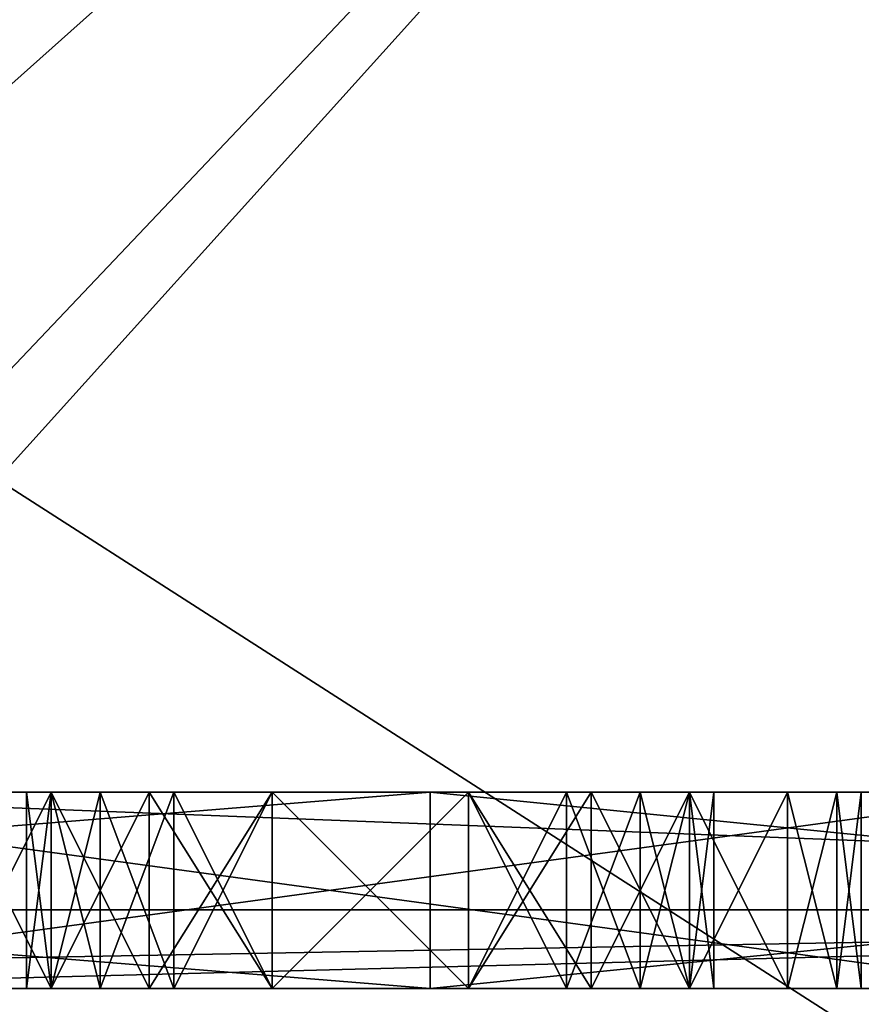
# Model space of a CAD drawing. Header units: millimetres. Extents: x -52 to 107, y -6 to 112.
# Tile 350 of 354: x 57.05 to 59.19, y 105.21 to 107.72. Entities that reach past the tile are written whole.
import ezdxf

# ---------------------------------------------------------------- set-up
doc = ezdxf.new("R2010")
doc.units = ezdxf.units.MM
doc.header["$LTSCALE"] = 65.185185
for name, color, linetype in [('2333', 7, 'CONTINUOUS'), ('2335', 7, 'CONTINUOUS'), ('2359', 7, 'CONTINUOUS'), ('2459', 7, 'CONTINUOUS'), ('2461', 7, 'CONTINUOUS'), ('2462', 7, 'CONTINUOUS'), ('2463', 7, 'CONTINUOUS'), ('2521', 7, 'CONTINUOUS'), ('2522', 7, 'CONTINUOUS'), ('2523', 7, 'CONTINUOUS'), ('2524', 7, 'CONTINUOUS'), ('2525', 7, 'CONTINUOUS'), ('2526', 7, 'CONTINUOUS'), ('2527', 7, 'CONTINUOUS'), ('2528', 7, 'CONTINUOUS'), ('2529', 7, 'CONTINUOUS'), ('2530', 7, 'CONTINUOUS'), ('2531', 7, 'CONTINUOUS'), ('2532', 7, 'CONTINUOUS'), ('2533', 7, 'CONTINUOUS'), ('2534', 7, 'CONTINUOUS'), ('2535', 7, 'CONTINUOUS'), ('2541', 7, 'CONTINUOUS'), ('2542', 7, 'CONTINUOUS'), ('2543', 7, 'CONTINUOUS'), ('2544', 7, 'CONTINUOUS'), ('2545', 7, 'CONTINUOUS'), ('2546', 7, 'CONTINUOUS'), ('2547', 7, 'CONTINUOUS'), ('2548', 7, 'CONTINUOUS'), ('2549', 7, 'CONTINUOUS'), ('2550', 7, 'CONTINUOUS'), ('2551', 7, 'CONTINUOUS'), ('2552', 7, 'CONTINUOUS'), ('2553', 7, 'CONTINUOUS'), ('2554', 7, 'CONTINUOUS'), ('2555', 7, 'CONTINUOUS'), ('2556', 7, 'CONTINUOUS'), ('2557', 7, 'CONTINUOUS'), ('2558', 7, 'CONTINUOUS'), ('2559', 7, 'CONTINUOUS'), ('2560', 7, 'CONTINUOUS'), ('2561', 7, 'CONTINUOUS'), ('2562', 7, 'CONTINUOUS'), ('2563', 7, 'CONTINUOUS'), ('2564', 7, 'CONTINUOUS'), ('3038', 7, 'CONTINUOUS'), ('3067', 7, 'CONTINUOUS'), ('3475', 7, 'CONTINUOUS'), ('3477', 7, 'CONTINUOUS'), ('3478', 7, 'CONTINUOUS'), ('3479', 7, 'CONTINUOUS'), ('3487', 7, 'CONTINUOUS'), ('3494', 7, 'CONTINUOUS'), ('3498', 7, 'CONTINUOUS')]:
    doc.layers.add(name, color=color, linetype=linetype)

msp = doc.modelspace()

# ---------------------------------------------------------------- linework, layer by layer
at = {"layer": '2333', "color": 7, "linetype": 'CONTINUOUS', "true_color": 0xa80407}
for points in [[(51.9998, 105.4511, 43.0002), (51.9997, 111.5511, 43.0002), (61.4997, 111.5511, 40.4547), (51.9998, 105.4511, 43.0002)], [(51.9998, 105.4511, 43.0002), (61.4997, 111.5511, 40.4547), (53.0011, 105.4511, 42.9738), (51.9998, 105.4511, 43.0002)], [(53.0011, 105.4511, 42.9738), (61.4997, 111.5511, 40.4547), (53.9998, 105.7511, 42.8946), (53.0011, 105.4511, 42.9738)], [(53.9998, 105.7511, 42.8946), (61.4997, 111.5511, 40.4547), (55.004, 105.7511, 42.7612), (53.9998, 105.7511, 42.8946)], [(55.004, 105.7511, 42.7612), (61.4997, 111.5511, 40.4547), (55.9998, 105.7511, 42.5744), (55.004, 105.7511, 42.7612)], [(63.724, 105.4511, 38.9515), (55.9998, 105.4511, 42.5744), (61.4997, 111.5511, 40.4547), (63.724, 105.4511, 38.9515)], [(61.4997, 111.5511, 40.4547), (55.9998, 105.4511, 42.5744), (55.9998, 105.7511, 42.5744), (61.4997, 111.5511, 40.4547)]]:
    msp.add_3dface(points, dxfattribs=at)
at = {"layer": '2335', "color": 7, "linetype": 'CONTINUOUS', "true_color": 0xa80407}
for points in [[(51.9997, 111.5513, -42.9998), (55.9998, 105.7513, -42.574), (61.4997, 111.5513, -40.4543), (51.9997, 111.5513, -42.9998)], [(61.4997, 111.5513, -40.4543), (55.9998, 105.7513, -42.574), (63.724, 105.4513, -38.9511), (61.4997, 111.5513, -40.4543)], [(55.9998, 105.7513, -42.574), (55.9998, 105.4513, -42.574), (63.724, 105.4513, -38.9511), (55.9998, 105.7513, -42.574)]]:
    msp.add_3dface(points, dxfattribs=at)
at = {"layer": '2359', "color": 7, "linetype": 'CONTINUOUS', "true_color": 0xa80407}
for points in [[(63.724, 105.4513, -38.9511), (55.9998, 105.4513, -42.574), (55.9998, 105.2513, -42.3694), (63.724, 105.4513, -38.9511)], [(63.724, 105.4513, -38.9511), (55.9998, 105.2513, -42.3694), (63.6199, 105.2513, -38.7786), (63.724, 105.4513, -38.9511)]]:
    msp.add_3dface(points, dxfattribs=at)
at = {"layer": '2459', "color": 7, "linetype": 'CONTINUOUS', "true_color": 0x141a1c}
for points in [[(58.09, 105.7512, -9.5104), (53.9998, 105.7512, -10.9543), (51.9095, 105.7512, -9.5104), (58.09, 105.7512, -9.5104)], [(51.9095, 105.7511, 9.5107), (55.9998, 105.7512, 10.9546), (58.09, 105.7512, 9.5107), (51.9095, 105.7511, 9.5107)], [(55.9998, 105.7512, -10.9543), (53.9998, 105.7512, -10.9543), (58.09, 105.7512, -9.5104), (55.9998, 105.7512, -10.9543)], [(59.6677, 105.7512, -9.9602), (55.9998, 105.7512, -10.9543), (58.09, 105.7512, -9.5104), (59.6677, 105.7512, -9.9602)], [(55.9998, 105.7512, 10.9546), (59.6677, 105.7512, 9.9606), (58.09, 105.7512, 9.5107), (55.9998, 105.7512, 10.9546)], [(63.0899, 105.7512, -5.8777), (59.6677, 105.7512, -9.9602), (58.09, 105.7512, -9.5104), (63.0899, 105.7512, -5.8777)], [(59.6677, 105.7512, 9.9606), (62.7779, 105.7512, 7.7783), (58.09, 105.7512, 9.5107), (59.6677, 105.7512, 9.9606)], [(58.09, 105.7512, 9.5107), (62.7779, 105.7512, 7.7783), (63.0899, 105.7512, 5.8781), (58.09, 105.7512, 9.5107)]]:
    msp.add_3dface(points, dxfattribs=at)
at = {"layer": '2461', "color": 7, "linetype": 'CONTINUOUS', "true_color": 0x141a1c}
for points in [[(55.9998, 105.7512, -10.9543), (59.6677, 105.7512, -9.9602), (55.9998, 105.2512, -10.9543), (55.9998, 105.7512, -10.9543)], [(55.9998, 105.2512, -10.9543), (59.6677, 105.7512, -9.9602), (59.6673, 105.2512, -9.9604), (55.9998, 105.2512, -10.9543)]]:
    msp.add_3dface(points, dxfattribs=at)
at = {"layer": '2462', "color": 7, "linetype": 'CONTINUOUS', "true_color": 0x141a1c}
for points in [[(58.09, 105.7512, -9.5104), (51.9095, 105.7512, -9.5104), (58.0898, 105.2512, -9.5104), (58.09, 105.7512, -9.5104)], [(58.0898, 105.2512, -9.5104), (51.9095, 105.7512, -9.5104), (51.9097, 105.2512, -9.5104), (58.0898, 105.2512, -9.5104)], [(63.09, 105.2512, -5.8776), (58.09, 105.7512, -9.5104), (58.0898, 105.2512, -9.5104), (63.09, 105.2512, -5.8776)], [(63.0899, 105.7512, -5.8777), (58.09, 105.7512, -9.5104), (63.09, 105.2512, -5.8776), (63.0899, 105.7512, -5.8777)]]:
    msp.add_3dface(points, dxfattribs=at)
at = {"layer": '2463', "color": 7, "linetype": 'CONTINUOUS', "true_color": 0x141a1c}
for points in [[(51.9095, 105.7511, 9.5107), (58.09, 105.7512, 9.5107), (51.9097, 105.2511, 9.5108), (51.9095, 105.7511, 9.5107)], [(51.9097, 105.2511, 9.5108), (58.09, 105.7512, 9.5107), (58.0898, 105.2512, 9.5108), (51.9097, 105.2511, 9.5108)], [(58.09, 105.7512, 9.5107), (63.0899, 105.7512, 5.8781), (58.0898, 105.2512, 9.5108), (58.09, 105.7512, 9.5107)], [(58.0898, 105.2512, 9.5108), (63.0899, 105.7512, 5.8781), (63.09, 105.2512, 5.878), (58.0898, 105.2512, 9.5108)]]:
    msp.add_3dface(points, dxfattribs=at)
at = {"layer": '2521', "color": 7, "linetype": 'CONTINUOUS', "true_color": 0x141a1c}
for points in [[(58.1873, 105.7512, 1.5002), (58.1873, 105.2512, 1.5002), (58.4998, 105.7512, 1.4364), (58.1873, 105.7512, 1.5002)], [(58.4998, 105.7512, 1.4364), (58.1873, 105.2512, 1.5002), (58.4998, 105.2512, 1.4364), (58.4998, 105.7512, 1.4364)]]:
    msp.add_3dface(points, dxfattribs=at)
at = {"layer": '2522', "color": 7, "linetype": 'CONTINUOUS', "true_color": 0x141a1c}
for points in [[(58.4998, 105.7512, 1.4364), (58.4998, 105.2512, 1.4364), (58.7498, 105.7512, 1.3087), (58.4998, 105.7512, 1.4364)], [(58.7498, 105.7512, 1.3087), (58.4998, 105.2512, 1.4364), (58.7498, 105.2512, 1.3087), (58.7498, 105.7512, 1.3087)]]:
    msp.add_3dface(points, dxfattribs=at)
at = {"layer": '2523', "color": 7, "linetype": 'CONTINUOUS', "true_color": 0x141a1c}
for points in [[(58.7498, 105.7512, 1.3087), (58.7498, 105.2512, 1.3087), (58.9998, 105.7512, 1.0534), (58.7498, 105.7512, 1.3087)], [(58.9998, 105.7512, 1.0534), (58.7498, 105.2512, 1.3087), (58.9998, 105.2512, 1.0534), (58.9998, 105.7512, 1.0534)]]:
    msp.add_3dface(points, dxfattribs=at)
at = {"layer": '2524', "color": 7, "linetype": 'CONTINUOUS', "true_color": 0x141a1c}
for points in [[(58.9998, 105.7512, 1.0534), (58.9998, 105.2512, 1.0534), (59.1248, 105.7512, 0.7981), (58.9998, 105.7512, 1.0534)], [(59.1248, 105.7512, 0.7981), (58.9998, 105.2512, 1.0534), (59.1248, 105.2512, 0.7981), (59.1248, 105.7512, 0.7981)]]:
    msp.add_3dface(points, dxfattribs=at)
at = {"layer": '2525', "color": 7, "linetype": 'CONTINUOUS', "true_color": 0x141a1c}
for points in [[(59.1248, 105.7512, 0.7981), (59.1248, 105.2512, 0.7981), (59.1873, 105.7512, 0.4789), (59.1248, 105.7512, 0.7981)], [(59.1873, 105.7512, 0.4789), (59.1248, 105.2512, 0.7981), (59.1873, 105.2512, 0.4789), (59.1873, 105.7512, 0.4789)]]:
    msp.add_3dface(points, dxfattribs=at)
at = {"layer": '2526', "color": 7, "linetype": 'CONTINUOUS', "true_color": 0x141a1c}
for points in [[(59.1873, 105.7512, 0.4789), (59.1873, 105.2512, 0.4789), (59.1873, 105.2512, -0.4785), (59.1873, 105.7512, 0.4789)], [(59.1873, 105.7512, -0.4785), (59.1873, 105.7512, 0.4789), (59.1873, 105.2512, -0.4785), (59.1873, 105.7512, -0.4785)]]:
    msp.add_3dface(points, dxfattribs=at)
at = {"layer": '2527', "color": 7, "linetype": 'CONTINUOUS', "true_color": 0x141a1c}
for points in [[(59.1873, 105.7512, -0.4785), (59.1873, 105.2512, -0.4785), (59.1248, 105.7512, -0.7977), (59.1873, 105.7512, -0.4785)], [(59.1248, 105.7512, -0.7977), (59.1873, 105.2512, -0.4785), (59.1248, 105.2512, -0.7977), (59.1248, 105.7512, -0.7977)]]:
    msp.add_3dface(points, dxfattribs=at)
at = {"layer": '2528', "color": 7, "linetype": 'CONTINUOUS', "true_color": 0x141a1c}
for points in [[(59.1248, 105.7512, -0.7977), (59.1248, 105.2512, -0.7977), (58.9998, 105.7512, -1.053), (59.1248, 105.7512, -0.7977)], [(58.9998, 105.7512, -1.053), (59.1248, 105.2512, -0.7977), (58.9998, 105.2512, -1.053), (58.9998, 105.7512, -1.053)]]:
    msp.add_3dface(points, dxfattribs=at)
at = {"layer": '2529', "color": 7, "linetype": 'CONTINUOUS', "true_color": 0x141a1c}
for points in [[(58.9998, 105.7512, -1.053), (58.9998, 105.2512, -1.053), (58.7498, 105.7512, -1.3083), (58.9998, 105.7512, -1.053)], [(58.7498, 105.7512, -1.3083), (58.9998, 105.2512, -1.053), (58.7498, 105.2512, -1.3083), (58.7498, 105.7512, -1.3083)]]:
    msp.add_3dface(points, dxfattribs=at)
at = {"layer": '2530', "color": 7, "linetype": 'CONTINUOUS', "true_color": 0x141a1c}
for points in [[(58.7498, 105.7512, -1.3083), (58.7498, 105.2512, -1.3083), (58.4998, 105.7512, -1.436), (58.7498, 105.7512, -1.3083)], [(58.4998, 105.7512, -1.436), (58.7498, 105.2512, -1.3083), (58.4998, 105.2512, -1.436), (58.4998, 105.7512, -1.436)]]:
    msp.add_3dface(points, dxfattribs=at)
at = {"layer": '2531', "color": 7, "linetype": 'CONTINUOUS', "true_color": 0x141a1c}
for points in [[(58.4998, 105.7512, -1.436), (58.4998, 105.2512, -1.436), (58.1873, 105.7512, -1.4998), (58.4998, 105.7512, -1.436)], [(58.1873, 105.7512, -1.4998), (58.4998, 105.2512, -1.436), (58.1873, 105.2512, -1.4998), (58.1873, 105.7512, -1.4998)]]:
    msp.add_3dface(points, dxfattribs=at)
at = {"layer": '2532', "color": 7, "linetype": 'CONTINUOUS', "true_color": 0x141a1c}
for points in [[(58.1873, 105.7512, -1.4998), (58.1873, 105.2512, -1.4998), (57.6873, 105.7512, -1.4998), (58.1873, 105.7512, -1.4998)], [(57.6873, 105.7512, -1.4998), (58.1873, 105.2512, -1.4998), (57.6873, 105.2512, -1.4998), (57.6873, 105.7512, -1.4998)]]:
    msp.add_3dface(points, dxfattribs=at)
at = {"layer": '2533', "color": 7, "linetype": 'CONTINUOUS', "true_color": 0x141a1c}
for points in [[(57.6873, 105.7512, -1.4998), (57.6873, 105.2512, -1.4998), (57.3748, 105.7512, -1.436), (57.6873, 105.7512, -1.4998)], [(57.3748, 105.7512, -1.436), (57.6873, 105.2512, -1.4998), (57.3748, 105.2512, -1.436), (57.3748, 105.7512, -1.436)]]:
    msp.add_3dface(points, dxfattribs=at)
at = {"layer": '2534', "color": 7, "linetype": 'CONTINUOUS', "true_color": 0x141a1c}
for points in [[(57.3748, 105.7512, -1.436), (57.3748, 105.2512, -1.436), (57.1248, 105.7512, -1.3083), (57.3748, 105.7512, -1.436)], [(57.1248, 105.7512, -1.3083), (57.3748, 105.2512, -1.436), (57.1248, 105.2512, -1.3083), (57.1248, 105.7512, -1.3083)]]:
    msp.add_3dface(points, dxfattribs=at)
at = {"layer": '2535', "color": 7, "linetype": 'CONTINUOUS', "true_color": 0x141a1c}
for points in [[(57.1248, 105.7512, -1.3083), (57.1248, 105.2512, -1.3083), (56.8748, 105.7512, -1.053), (57.1248, 105.7512, -1.3083)], [(56.8748, 105.7512, -1.053), (57.1248, 105.2512, -1.3083), (56.8748, 105.2512, -1.053), (56.8748, 105.7512, -1.053)]]:
    msp.add_3dface(points, dxfattribs=at)
at = {"layer": '2541', "color": 7, "linetype": 'CONTINUOUS', "true_color": 0x141a1c}
for points in [[(56.8748, 105.7512, 1.0534), (56.8748, 105.2512, 1.0534), (57.1248, 105.7512, 1.3087), (56.8748, 105.7512, 1.0534)], [(57.1248, 105.7512, 1.3087), (56.8748, 105.2512, 1.0534), (57.1248, 105.2512, 1.3087), (57.1248, 105.7512, 1.3087)]]:
    msp.add_3dface(points, dxfattribs=at)
at = {"layer": '2542', "color": 7, "linetype": 'CONTINUOUS', "true_color": 0x141a1c}
for points in [[(57.1248, 105.7512, 1.3087), (57.1248, 105.2512, 1.3087), (57.3748, 105.7512, 1.4364), (57.1248, 105.7512, 1.3087)], [(57.3748, 105.7512, 1.4364), (57.1248, 105.2512, 1.3087), (57.3748, 105.2512, 1.4364), (57.3748, 105.7512, 1.4364)]]:
    msp.add_3dface(points, dxfattribs=at)
at = {"layer": '2543', "color": 7, "linetype": 'CONTINUOUS', "true_color": 0x141a1c}
for points in [[(57.3748, 105.7512, 1.4364), (57.3748, 105.2512, 1.4364), (57.6873, 105.7512, 1.5002), (57.3748, 105.7512, 1.4364)], [(57.6873, 105.7512, 1.5002), (57.3748, 105.2512, 1.4364), (57.6873, 105.2512, 1.5002), (57.6873, 105.7512, 1.5002)]]:
    msp.add_3dface(points, dxfattribs=at)
at = {"layer": '2544', "color": 7, "linetype": 'CONTINUOUS', "true_color": 0x141a1c}
for points in [[(58.1873, 105.2512, 1.5002), (58.1873, 105.7512, 1.5002), (57.6873, 105.2512, 1.5002), (58.1873, 105.2512, 1.5002)], [(58.1873, 105.7512, 1.5002), (57.6873, 105.7512, 1.5002), (57.6873, 105.2512, 1.5002), (58.1873, 105.7512, 1.5002)]]:
    msp.add_3dface(points, dxfattribs=at)
at = {"layer": '2545', "color": 7, "linetype": 'CONTINUOUS', "true_color": 0x141a1c}
for points in [[(58.1873, 105.7512, 1.1172), (58.1873, 105.2512, 1.1172), (57.6873, 105.7512, 1.1172), (58.1873, 105.7512, 1.1172)], [(57.6873, 105.7512, 1.1172), (58.1873, 105.2512, 1.1172), (57.6873, 105.2512, 1.1172), (57.6873, 105.7512, 1.1172)]]:
    msp.add_3dface(points, dxfattribs=at)
at = {"layer": '2546', "color": 7, "linetype": 'CONTINUOUS', "true_color": 0x141a1c}
for points in [[(57.6873, 105.7512, 1.1172), (57.6873, 105.2512, 1.1172), (57.4373, 105.7512, 1.0534), (57.6873, 105.7512, 1.1172)], [(57.4373, 105.7512, 1.0534), (57.6873, 105.2512, 1.1172), (57.4373, 105.2512, 1.0534), (57.4373, 105.7512, 1.0534)]]:
    msp.add_3dface(points, dxfattribs=at)
at = {"layer": '2547', "color": 7, "linetype": 'CONTINUOUS', "true_color": 0x141a1c}
for points in [[(57.4373, 105.7512, 1.0534), (57.4373, 105.2512, 1.0534), (57.2498, 105.7512, 0.9257), (57.4373, 105.7512, 1.0534)], [(57.2498, 105.7512, 0.9257), (57.4373, 105.2512, 1.0534), (57.2498, 105.2512, 0.9257), (57.2498, 105.7512, 0.9257)]]:
    msp.add_3dface(points, dxfattribs=at)
at = {"layer": '2548', "color": 7, "linetype": 'CONTINUOUS', "true_color": 0x141a1c}
for points in [[(57.2498, 105.7512, 0.9257), (57.2498, 105.2512, 0.9257), (57.1248, 105.7512, 0.7342), (57.2498, 105.7512, 0.9257)], [(57.1248, 105.7512, 0.7342), (57.2498, 105.2512, 0.9257), (57.1248, 105.2512, 0.7342), (57.1248, 105.7512, 0.7342)]]:
    msp.add_3dface(points, dxfattribs=at)
at = {"layer": '2549', "color": 7, "linetype": 'CONTINUOUS', "true_color": 0x141a1c}
for points in [[(57.1248, 105.7512, 0.7342), (57.1248, 105.2512, 0.7342), (57.0623, 105.7512, 0.4789), (57.1248, 105.7512, 0.7342)], [(57.0623, 105.7512, 0.4789), (57.1248, 105.2512, 0.7342), (57.0623, 105.2512, 0.4789), (57.0623, 105.7512, 0.4789)]]:
    msp.add_3dface(points, dxfattribs=at)
at = {"layer": '2550', "color": 7, "linetype": 'CONTINUOUS', "true_color": 0x141a1c}
for points in [[(57.0623, 105.7512, 0.4789), (57.0623, 105.2512, 0.4789), (57.0623, 105.2512, -0.4785), (57.0623, 105.7512, 0.4789)], [(57.0623, 105.7512, -0.4785), (57.0623, 105.7512, 0.4789), (57.0623, 105.2512, -0.4785), (57.0623, 105.7512, -0.4785)]]:
    msp.add_3dface(points, dxfattribs=at)
at = {"layer": '2551', "color": 7, "linetype": 'CONTINUOUS', "true_color": 0x141a1c}
for points in [[(57.0623, 105.7512, -0.4785), (57.0623, 105.2512, -0.4785), (57.1248, 105.7512, -0.7339), (57.0623, 105.7512, -0.4785)], [(57.1248, 105.7512, -0.7339), (57.0623, 105.2512, -0.4785), (57.1248, 105.2512, -0.7339), (57.1248, 105.7512, -0.7339)]]:
    msp.add_3dface(points, dxfattribs=at)
at = {"layer": '2552', "color": 7, "linetype": 'CONTINUOUS', "true_color": 0x141a1c}
for points in [[(57.1248, 105.7512, -0.7339), (57.1248, 105.2512, -0.7339), (57.2498, 105.7512, -0.9253), (57.1248, 105.7512, -0.7339)], [(57.2498, 105.7512, -0.9253), (57.1248, 105.2512, -0.7339), (57.2498, 105.2512, -0.9253), (57.2498, 105.7512, -0.9253)]]:
    msp.add_3dface(points, dxfattribs=at)
at = {"layer": '2553', "color": 7, "linetype": 'CONTINUOUS', "true_color": 0x141a1c}
for points in [[(57.2498, 105.7512, -0.9253), (57.2498, 105.2512, -0.9253), (57.4373, 105.7512, -1.053), (57.2498, 105.7512, -0.9253)], [(57.4373, 105.7512, -1.053), (57.2498, 105.2512, -0.9253), (57.4373, 105.2512, -1.053), (57.4373, 105.7512, -1.053)]]:
    msp.add_3dface(points, dxfattribs=at)
at = {"layer": '2554', "color": 7, "linetype": 'CONTINUOUS', "true_color": 0x141a1c}
for points in [[(57.4373, 105.7512, -1.053), (57.4373, 105.2512, -1.053), (57.6873, 105.7512, -1.1168), (57.4373, 105.7512, -1.053)], [(57.6873, 105.7512, -1.1168), (57.4373, 105.2512, -1.053), (57.6873, 105.2512, -1.1168), (57.6873, 105.7512, -1.1168)]]:
    msp.add_3dface(points, dxfattribs=at)
at = {"layer": '2555', "color": 7, "linetype": 'CONTINUOUS', "true_color": 0x141a1c}
for points in [[(57.6873, 105.7512, -1.1168), (57.6873, 105.2512, -1.1168), (58.1873, 105.7512, -1.1168), (57.6873, 105.7512, -1.1168)], [(58.1873, 105.7512, -1.1168), (57.6873, 105.2512, -1.1168), (58.1873, 105.2512, -1.1168), (58.1873, 105.7512, -1.1168)]]:
    msp.add_3dface(points, dxfattribs=at)
at = {"layer": '2556', "color": 7, "linetype": 'CONTINUOUS', "true_color": 0x141a1c}
for points in [[(58.1873, 105.7512, -1.1168), (58.1873, 105.2512, -1.1168), (58.4373, 105.7512, -1.053), (58.1873, 105.7512, -1.1168)], [(58.4373, 105.7512, -1.053), (58.1873, 105.2512, -1.1168), (58.4373, 105.2512, -1.053), (58.4373, 105.7512, -1.053)]]:
    msp.add_3dface(points, dxfattribs=at)
at = {"layer": '2557', "color": 7, "linetype": 'CONTINUOUS', "true_color": 0x141a1c}
for points in [[(58.4373, 105.7512, -1.053), (58.4373, 105.2512, -1.053), (58.6248, 105.7512, -0.9253), (58.4373, 105.7512, -1.053)], [(58.6248, 105.7512, -0.9253), (58.4373, 105.2512, -1.053), (58.6248, 105.2512, -0.9253), (58.6248, 105.7512, -0.9253)]]:
    msp.add_3dface(points, dxfattribs=at)
at = {"layer": '2558', "color": 7, "linetype": 'CONTINUOUS', "true_color": 0x141a1c}
for points in [[(58.6248, 105.7512, -0.9253), (58.6248, 105.2512, -0.9253), (58.7498, 105.7512, -0.7339), (58.6248, 105.7512, -0.9253)], [(58.7498, 105.7512, -0.7339), (58.6248, 105.2512, -0.9253), (58.7498, 105.2512, -0.7339), (58.7498, 105.7512, -0.7339)]]:
    msp.add_3dface(points, dxfattribs=at)
at = {"layer": '2559', "color": 7, "linetype": 'CONTINUOUS', "true_color": 0x141a1c}
for points in [[(58.7498, 105.7512, -0.7339), (58.7498, 105.2512, -0.7339), (58.8123, 105.7512, -0.4785), (58.7498, 105.7512, -0.7339)], [(58.8123, 105.7512, -0.4785), (58.7498, 105.2512, -0.7339), (58.8123, 105.2512, -0.4785), (58.8123, 105.7512, -0.4785)]]:
    msp.add_3dface(points, dxfattribs=at)
at = {"layer": '2560', "color": 7, "linetype": 'CONTINUOUS', "true_color": 0x141a1c}
for points in [[(58.8123, 105.7512, -0.4785), (58.8123, 105.2512, -0.4785), (58.8123, 105.2512, 0.4789), (58.8123, 105.7512, -0.4785)], [(58.8123, 105.7512, 0.4789), (58.8123, 105.7512, -0.4785), (58.8123, 105.2512, 0.4789), (58.8123, 105.7512, 0.4789)]]:
    msp.add_3dface(points, dxfattribs=at)
at = {"layer": '2561', "color": 7, "linetype": 'CONTINUOUS', "true_color": 0x141a1c}
for points in [[(58.8123, 105.7512, 0.4789), (58.8123, 105.2512, 0.4789), (58.7498, 105.7512, 0.7342), (58.8123, 105.7512, 0.4789)], [(58.7498, 105.7512, 0.7342), (58.8123, 105.2512, 0.4789), (58.7498, 105.2512, 0.7342), (58.7498, 105.7512, 0.7342)]]:
    msp.add_3dface(points, dxfattribs=at)
at = {"layer": '2562', "color": 7, "linetype": 'CONTINUOUS', "true_color": 0x141a1c}
for points in [[(58.7498, 105.7512, 0.7342), (58.7498, 105.2512, 0.7342), (58.6248, 105.7512, 0.9257), (58.7498, 105.7512, 0.7342)], [(58.6248, 105.7512, 0.9257), (58.7498, 105.2512, 0.7342), (58.6248, 105.2512, 0.9257), (58.6248, 105.7512, 0.9257)]]:
    msp.add_3dface(points, dxfattribs=at)
at = {"layer": '2563', "color": 7, "linetype": 'CONTINUOUS', "true_color": 0x141a1c}
for points in [[(58.6248, 105.7512, 0.9257), (58.6248, 105.2512, 0.9257), (58.4373, 105.7512, 1.0534), (58.6248, 105.7512, 0.9257)], [(58.4373, 105.7512, 1.0534), (58.6248, 105.2512, 0.9257), (58.4373, 105.2512, 1.0534), (58.4373, 105.7512, 1.0534)]]:
    msp.add_3dface(points, dxfattribs=at)
at = {"layer": '2564', "color": 7, "linetype": 'CONTINUOUS', "true_color": 0x141a1c}
for points in [[(58.1873, 105.2512, 1.1172), (58.1873, 105.7512, 1.1172), (58.4373, 105.2512, 1.0534), (58.1873, 105.2512, 1.1172)], [(58.1873, 105.7512, 1.1172), (58.4373, 105.7512, 1.0534), (58.4373, 105.2512, 1.0534), (58.1873, 105.7512, 1.1172)]]:
    msp.add_3dface(points, dxfattribs=at)
at = {"layer": '3038', "color": 7, "linetype": 'CONTINUOUS', "true_color": 0xe0f2ff}
for points in [[(59.7866, 109.7511, 43.8258), (51.9997, 109.7511, 45.3002), (59.7866, 104.7511, 43.8258), (59.7866, 109.7511, 43.8258)], [(51.9997, 109.7511, 45.3002), (51.9998, 104.7511, 45.3002), (59.7866, 104.7511, 43.8258), (51.9997, 109.7511, 45.3002)]]:
    msp.add_3dface(points, dxfattribs=at)
at = {"layer": '3067', "color": 7, "linetype": 'CONTINUOUS', "true_color": 0xe0f2ff}
for points in [[(51.9998, 104.7513, -45.2998), (51.9997, 109.7513, -45.2998), (59.7866, 109.7513, -43.8254), (51.9998, 104.7513, -45.2998)], [(59.7866, 104.7513, -43.8254), (51.9998, 104.7513, -45.2998), (59.7866, 109.7513, -43.8254), (59.7866, 104.7513, -43.8254)]]:
    msp.add_3dface(points, dxfattribs=at)
at = {"layer": '3475', "color": 7, "linetype": 'CONTINUOUS', "true_color": 0xa80407}
for points in [[(63.09, 105.2512, -5.8776), (58.0898, 105.2512, -9.5104), (46.9096, 105.2512, -5.8776), (63.09, 105.2512, -5.8776)], [(63.09, 105.2512, -5.8776), (46.9096, 105.2512, -5.8776), (48.9998, 105.2512, -1.4998), (63.09, 105.2512, -5.8776)], [(58.0898, 105.2512, -9.5104), (51.9097, 105.2512, -9.5104), (46.9096, 105.2512, -5.8776), (58.0898, 105.2512, -9.5104)], [(46.9096, 105.2511, 5.878), (51.9097, 105.2511, 9.5108), (63.09, 105.2512, 5.878), (46.9096, 105.2511, 5.878)], [(46.9096, 105.2511, 5.878), (63.09, 105.2512, 5.878), (61.9998, 105.2512, 1.5002), (46.9096, 105.2511, 5.878)], [(60.4998, 105.2512, 1.5002), (46.9096, 105.2511, 5.878), (61.9998, 105.2512, 1.5002), (60.4998, 105.2512, 1.5002)], [(46.9096, 105.2511, 5.878), (60.4998, 105.2512, 1.5002), (58.1873, 105.2512, 1.5002), (46.9096, 105.2511, 5.878)], [(46.9096, 105.2511, 5.878), (58.1873, 105.2512, 1.5002), (57.6873, 105.2512, 1.5002), (46.9096, 105.2511, 5.878)], [(46.9096, 105.2511, 5.878), (57.6873, 105.2512, 1.5002), (55.1873, 105.2512, 1.5002), (46.9096, 105.2511, 5.878)], [(49.3748, 105.2512, -1.4998), (63.09, 105.2512, -5.8776), (48.9998, 105.2512, -1.4998), (49.3748, 105.2512, -1.4998)], [(51.8123, 105.2512, -1.4998), (63.09, 105.2512, -5.8776), (49.3748, 105.2512, -1.4998), (51.8123, 105.2512, -1.4998)], [(52.3123, 105.2512, -1.4998), (63.09, 105.2512, -5.8776), (51.8123, 105.2512, -1.4998), (52.3123, 105.2512, -1.4998)], [(51.9097, 105.2511, 9.5108), (58.0898, 105.2512, 9.5108), (63.09, 105.2512, 5.878), (51.9097, 105.2511, 9.5108)], [(54.6873, 105.2512, -1.4998), (63.09, 105.2512, -5.8776), (52.3123, 105.2512, -1.4998), (54.6873, 105.2512, -1.4998)], [(55.1873, 105.2512, -1.4998), (63.09, 105.2512, -5.8776), (54.6873, 105.2512, -1.4998), (55.1873, 105.2512, -1.4998)], [(57.6873, 105.2512, -1.4998), (63.09, 105.2512, -5.8776), (55.1873, 105.2512, -1.4998), (57.6873, 105.2512, -1.4998)], [(55.4998, 105.2512, -1.436), (57.6873, 105.2512, -1.4998), (55.1873, 105.2512, -1.4998), (55.4998, 105.2512, -1.436)], [(57.6873, 105.2512, 1.5002), (57.3748, 105.2512, 1.4364), (55.1873, 105.2512, 1.5002), (57.6873, 105.2512, 1.5002)], [(55.1873, 105.2512, 1.5002), (57.3748, 105.2512, 1.4364), (55.4998, 105.2512, 1.4364), (55.1873, 105.2512, 1.5002)], [(57.3748, 105.2512, -1.436), (57.6873, 105.2512, -1.4998), (55.4998, 105.2512, -1.436), (57.3748, 105.2512, -1.436)], [(55.7498, 105.2512, -1.3083), (57.3748, 105.2512, -1.436), (55.4998, 105.2512, -1.436), (55.7498, 105.2512, -1.3083)], [(57.3748, 105.2512, 1.4364), (57.1248, 105.2512, 1.3087), (55.4998, 105.2512, 1.4364), (57.3748, 105.2512, 1.4364)], [(55.4998, 105.2512, 1.4364), (57.1248, 105.2512, 1.3087), (55.7498, 105.2512, 1.3087), (55.4998, 105.2512, 1.4364)], [(57.1248, 105.2512, -1.3083), (57.3748, 105.2512, -1.436), (55.7498, 105.2512, -1.3083), (57.1248, 105.2512, -1.3083)], [(55.9998, 105.2512, -1.053), (57.1248, 105.2512, -1.3083), (55.7498, 105.2512, -1.3083), (55.9998, 105.2512, -1.053)], [(57.1248, 105.2512, 1.3087), (56.8748, 105.2512, 1.0534), (55.7498, 105.2512, 1.3087), (57.1248, 105.2512, 1.3087)], [(56.8748, 105.2512, -1.053), (57.1248, 105.2512, -1.3083), (55.9998, 105.2512, -1.053), (56.8748, 105.2512, -1.053)], [(58.1873, 105.2512, -1.4998), (63.09, 105.2512, -5.8776), (57.6873, 105.2512, -1.4998), (58.1873, 105.2512, -1.4998)], [(60.4998, 105.2512, -1.4998), (63.09, 105.2512, -5.8776), (58.1873, 105.2512, -1.4998), (60.4998, 105.2512, -1.4998)], [(60.4998, 105.2512, 1.5002), (60.1873, 105.2512, 1.4364), (58.1873, 105.2512, 1.5002), (60.4998, 105.2512, 1.5002)], [(58.1873, 105.2512, 1.5002), (60.1873, 105.2512, 1.4364), (58.4998, 105.2512, 1.4364), (58.1873, 105.2512, 1.5002)], [(58.4998, 105.2512, -1.436), (60.4998, 105.2512, -1.4998), (58.1873, 105.2512, -1.4998), (58.4998, 105.2512, -1.436)], [(60.1873, 105.2512, 1.4364), (59.9373, 105.2512, 1.2449), (58.4998, 105.2512, 1.4364), (60.1873, 105.2512, 1.4364)], [(58.4998, 105.2512, 1.4364), (59.9373, 105.2512, 1.2449), (58.7498, 105.2512, 1.3087), (58.4998, 105.2512, 1.4364)], [(60.1873, 105.2512, -1.436), (60.4998, 105.2512, -1.4998), (58.4998, 105.2512, -1.436), (60.1873, 105.2512, -1.436)], [(58.7498, 105.2512, -1.3083), (60.1873, 105.2512, -1.436), (58.4998, 105.2512, -1.436), (58.7498, 105.2512, -1.3083)], [(58.7498, 105.2512, 1.3087), (59.9373, 105.2512, 1.2449), (58.9998, 105.2512, 1.0534), (58.7498, 105.2512, 1.3087)], [(59.9373, 105.2512, -1.2445), (60.1873, 105.2512, -1.436), (58.7498, 105.2512, -1.3083), (59.9373, 105.2512, -1.2445)], [(58.9998, 105.2512, -1.053), (59.9373, 105.2512, -1.2445), (58.7498, 105.2512, -1.3083), (58.9998, 105.2512, -1.053)], [(59.7498, 105.2512, 0.9895), (59.6873, 105.2512, 0.7981), (58.9998, 105.2512, 1.0534), (59.7498, 105.2512, 0.9895)], [(58.9998, 105.2512, 1.0534), (59.6873, 105.2512, 0.7981), (59.1248, 105.2512, 0.7981), (58.9998, 105.2512, 1.0534)], [(59.9373, 105.2512, 1.2449), (59.7498, 105.2512, 0.9895), (58.9998, 105.2512, 1.0534), (59.9373, 105.2512, 1.2449)], [(59.7498, 105.2512, -0.9892), (59.9373, 105.2512, -1.2445), (58.9998, 105.2512, -1.053), (59.7498, 105.2512, -0.9892)], [(59.1248, 105.2512, -0.7977), (59.7498, 105.2512, -0.9892), (58.9998, 105.2512, -1.053), (59.1248, 105.2512, -0.7977)], [(59.6873, 105.2512, 0.7981), (59.6873, 105.2512, 0.5427), (59.1248, 105.2512, 0.7981), (59.6873, 105.2512, 0.7981)], [(59.1248, 105.2512, 0.7981), (59.6873, 105.2512, 0.5427), (59.1873, 105.2512, 0.4789), (59.1248, 105.2512, 0.7981)], [(59.6873, 105.2512, -0.7977), (59.7498, 105.2512, -0.9892), (59.1248, 105.2512, -0.7977), (59.6873, 105.2512, -0.7977)], [(59.1873, 105.2512, -0.4785), (59.6873, 105.2512, -0.7977), (59.1248, 105.2512, -0.7977), (59.1873, 105.2512, -0.4785)]]:
    msp.add_3dface(points, dxfattribs=at)
at = {"layer": '3477', "color": 7, "linetype": 'CONTINUOUS', "true_color": 0xa80407}
for points in [[(55.9998, 105.2512, 10.9546), (55.9998, 105.2511, 42.3697), (70.7998, 105.2512, 24.0002), (55.9998, 105.2512, 10.9546)], [(70.7998, 105.2512, 24.0002), (55.9998, 105.2511, 42.3697), (68.9125, 105.2511, 32.2099), (70.7998, 105.2512, 24.0002)], [(55.9998, 105.2512, 10.9546), (70.7998, 105.2512, 24.0002), (59.6673, 105.2512, 9.9608), (55.9998, 105.2512, 10.9546)], [(68.9125, 105.2511, 32.2099), (55.9998, 105.2511, 42.3697), (63.6199, 105.2511, 38.779), (68.9125, 105.2511, 32.2099)]]:
    msp.add_3dface(points, dxfattribs=at)
at = {"layer": '3478', "color": 7, "linetype": 'CONTINUOUS', "true_color": 0xa80407}
for points in [[(70.7998, 105.2513, -23.9998), (68.9125, 105.2513, -32.2096), (55.9998, 105.2512, -10.9543), (70.7998, 105.2513, -23.9998)], [(70.7998, 105.2513, -23.9998), (55.9998, 105.2512, -10.9543), (59.6673, 105.2512, -9.9604), (70.7998, 105.2513, -23.9998)], [(63.6199, 105.2513, -38.7786), (55.9998, 105.2513, -42.3694), (55.9998, 105.2512, -10.9543), (63.6199, 105.2513, -38.7786)], [(68.9125, 105.2513, -32.2096), (63.6199, 105.2513, -38.7786), (55.9998, 105.2512, -10.9543), (68.9125, 105.2513, -32.2096)]]:
    msp.add_3dface(points, dxfattribs=at)
at = {"layer": '3479', "color": 7, "linetype": 'CONTINUOUS', "true_color": 0xa80407}
for points in [[(57.0623, 105.2512, 0.4789), (57.1248, 105.2512, 0.7342), (58.8123, 105.2512, 0.4789), (57.0623, 105.2512, 0.4789)], [(57.0623, 105.2512, -0.4785), (57.0623, 105.2512, 0.4789), (58.8123, 105.2512, -0.4785), (57.0623, 105.2512, -0.4785)], [(58.8123, 105.2512, -0.4785), (57.0623, 105.2512, 0.4789), (58.8123, 105.2512, 0.4789), (58.8123, 105.2512, -0.4785)], [(57.1248, 105.2512, -0.7339), (57.0623, 105.2512, -0.4785), (58.7498, 105.2512, -0.7339), (57.1248, 105.2512, -0.7339)], [(58.7498, 105.2512, -0.7339), (57.0623, 105.2512, -0.4785), (58.8123, 105.2512, -0.4785), (58.7498, 105.2512, -0.7339)], [(57.1248, 105.2512, 0.7342), (57.2498, 105.2512, 0.9257), (58.7498, 105.2512, 0.7342), (57.1248, 105.2512, 0.7342)], [(58.8123, 105.2512, 0.4789), (57.1248, 105.2512, 0.7342), (58.7498, 105.2512, 0.7342), (58.8123, 105.2512, 0.4789)], [(57.2498, 105.2512, -0.9253), (57.1248, 105.2512, -0.7339), (58.6248, 105.2512, -0.9253), (57.2498, 105.2512, -0.9253)], [(58.6248, 105.2512, -0.9253), (57.1248, 105.2512, -0.7339), (58.7498, 105.2512, -0.7339), (58.6248, 105.2512, -0.9253)], [(57.2498, 105.2512, 0.9257), (57.4373, 105.2512, 1.0534), (58.6248, 105.2512, 0.9257), (57.2498, 105.2512, 0.9257)], [(58.7498, 105.2512, 0.7342), (57.2498, 105.2512, 0.9257), (58.6248, 105.2512, 0.9257), (58.7498, 105.2512, 0.7342)], [(57.4373, 105.2512, -1.053), (57.2498, 105.2512, -0.9253), (58.4373, 105.2512, -1.053), (57.4373, 105.2512, -1.053)], [(58.4373, 105.2512, -1.053), (57.2498, 105.2512, -0.9253), (58.6248, 105.2512, -0.9253), (58.4373, 105.2512, -1.053)], [(57.4373, 105.2512, 1.0534), (57.6873, 105.2512, 1.1172), (58.4373, 105.2512, 1.0534), (57.4373, 105.2512, 1.0534)], [(58.6248, 105.2512, 0.9257), (57.4373, 105.2512, 1.0534), (58.4373, 105.2512, 1.0534), (58.6248, 105.2512, 0.9257)], [(57.6873, 105.2512, -1.1168), (57.4373, 105.2512, -1.053), (58.1873, 105.2512, -1.1168), (57.6873, 105.2512, -1.1168)], [(58.1873, 105.2512, -1.1168), (57.4373, 105.2512, -1.053), (58.4373, 105.2512, -1.053), (58.1873, 105.2512, -1.1168)], [(57.6873, 105.2512, 1.1172), (58.1873, 105.2512, 1.1172), (58.4373, 105.2512, 1.0534), (57.6873, 105.2512, 1.1172)]]:
    msp.add_3dface(points, dxfattribs=at)
at = {"layer": '3487', "color": 7, "linetype": 'CONTINUOUS', "true_color": 0xa80407}
for points in [[(55.9998, 105.4511, 42.5744), (63.724, 105.4511, 38.9515), (55.9998, 105.3106, 42.5154), (55.9998, 105.4511, 42.5744)], [(63.724, 105.4511, 38.9515), (55.9998, 105.2511, 42.3697), (55.9998, 105.3106, 42.5154), (63.724, 105.4511, 38.9515)], [(55.9998, 105.2511, 42.3697), (63.724, 105.4511, 38.9515), (63.6199, 105.2511, 38.779), (55.9998, 105.2511, 42.3697)]]:
    msp.add_3dface(points, dxfattribs=at)
at = {"layer": '3494', "color": 7, "linetype": 'CONTINUOUS', "true_color": 0xa80407}
for points in [[(59.6677, 105.7512, 9.9606), (55.9998, 105.7512, 10.9546), (59.6673, 105.2512, 9.9608), (59.6677, 105.7512, 9.9606)], [(55.9998, 105.7512, 10.9546), (55.9998, 105.2512, 10.9546), (59.6673, 105.2512, 9.9608), (55.9998, 105.7512, 10.9546)]]:
    msp.add_3dface(points, dxfattribs=at)
at = {"layer": '3498', "color": 7, "linetype": 'CONTINUOUS', "true_color": 0xa80407}
for points in [[(56.7498, 105.7512, -0.7977), (56.6873, 105.7512, -0.4785), (57.1248, 105.7512, -0.7339), (56.7498, 105.7512, -0.7977)], [(56.6873, 105.7512, -0.4785), (56.6873, 105.7512, 0.4789), (57.0623, 105.7512, -0.4785), (56.6873, 105.7512, -0.4785)], [(56.6873, 105.7512, -0.4785), (57.0623, 105.7512, -0.4785), (57.1248, 105.7512, -0.7339), (56.6873, 105.7512, -0.4785)], [(56.6873, 105.7512, 0.4789), (56.7498, 105.7512, 0.7981), (57.0623, 105.7512, 0.4789), (56.6873, 105.7512, 0.4789)], [(56.6873, 105.7512, 0.4789), (57.0623, 105.7512, 0.4789), (57.0623, 105.7512, -0.4785), (56.6873, 105.7512, 0.4789)], [(56.8748, 105.7512, -1.053), (56.7498, 105.7512, -0.7977), (57.4373, 105.7512, -1.053), (56.8748, 105.7512, -1.053)], [(56.7498, 105.7512, -0.7977), (57.1248, 105.7512, -0.7339), (57.2498, 105.7512, -0.9253), (56.7498, 105.7512, -0.7977)], [(56.7498, 105.7512, -0.7977), (57.2498, 105.7512, -0.9253), (57.4373, 105.7512, -1.053), (56.7498, 105.7512, -0.7977)], [(56.7498, 105.7512, 0.7981), (56.8748, 105.7512, 1.0534), (57.2498, 105.7512, 0.9257), (56.7498, 105.7512, 0.7981)], [(56.7498, 105.7512, 0.7981), (57.2498, 105.7512, 0.9257), (57.1248, 105.7512, 0.7342), (56.7498, 105.7512, 0.7981)], [(56.7498, 105.7512, 0.7981), (57.1248, 105.7512, 0.7342), (57.0623, 105.7512, 0.4789), (56.7498, 105.7512, 0.7981)], [(58.7498, 105.7512, -1.3083), (57.1248, 105.7512, -1.3083), (56.8748, 105.7512, -1.053), (58.7498, 105.7512, -1.3083)], [(58.7498, 105.7512, -1.3083), (56.8748, 105.7512, -1.053), (57.6873, 105.7512, -1.1168), (58.7498, 105.7512, -1.3083)], [(56.8748, 105.7512, -1.053), (57.4373, 105.7512, -1.053), (57.6873, 105.7512, -1.1168), (56.8748, 105.7512, -1.053)], [(56.8748, 105.7512, 1.0534), (57.1248, 105.7512, 1.3087), (57.4373, 105.7512, 1.0534), (56.8748, 105.7512, 1.0534)], [(56.8748, 105.7512, 1.0534), (57.4373, 105.7512, 1.0534), (57.2498, 105.7512, 0.9257), (56.8748, 105.7512, 1.0534)], [(58.7498, 105.7512, 1.3087), (58.9998, 105.7512, 1.0534), (57.1248, 105.7512, 1.3087), (58.7498, 105.7512, 1.3087)], [(58.7498, 105.7512, 1.3087), (57.1248, 105.7512, 1.3087), (57.3748, 105.7512, 1.4364), (58.7498, 105.7512, 1.3087)], [(57.1248, 105.7512, 1.3087), (58.9998, 105.7512, 1.0534), (58.1873, 105.7512, 1.1172), (57.1248, 105.7512, 1.3087)], [(58.7498, 105.7512, -1.3083), (58.4998, 105.7512, -1.436), (57.1248, 105.7512, -1.3083), (58.7498, 105.7512, -1.3083)], [(58.4998, 105.7512, -1.436), (57.3748, 105.7512, -1.436), (57.1248, 105.7512, -1.3083), (58.4998, 105.7512, -1.436)], [(57.1248, 105.7512, 1.3087), (58.1873, 105.7512, 1.1172), (57.6873, 105.7512, 1.1172), (57.1248, 105.7512, 1.3087)], [(57.1248, 105.7512, 1.3087), (57.6873, 105.7512, 1.1172), (57.4373, 105.7512, 1.0534), (57.1248, 105.7512, 1.3087)], [(58.4998, 105.7512, 1.4364), (58.7498, 105.7512, 1.3087), (57.3748, 105.7512, 1.4364), (58.4998, 105.7512, 1.4364)], [(58.4998, 105.7512, 1.4364), (57.3748, 105.7512, 1.4364), (57.6873, 105.7512, 1.5002), (58.4998, 105.7512, 1.4364)], [(58.4998, 105.7512, -1.436), (58.1873, 105.7512, -1.4998), (57.3748, 105.7512, -1.436), (58.4998, 105.7512, -1.436)], [(58.1873, 105.7512, -1.4998), (57.6873, 105.7512, -1.4998), (57.3748, 105.7512, -1.436), (58.1873, 105.7512, -1.4998)], [(58.1873, 105.7512, 1.5002), (58.4998, 105.7512, 1.4364), (57.6873, 105.7512, 1.5002), (58.1873, 105.7512, 1.5002)], [(58.7498, 105.7512, -1.3083), (57.6873, 105.7512, -1.1168), (58.1873, 105.7512, -1.1168), (58.7498, 105.7512, -1.3083)], [(58.1873, 105.7512, 1.1172), (58.9998, 105.7512, 1.0534), (58.4373, 105.7512, 1.0534), (58.1873, 105.7512, 1.1172)], [(58.7498, 105.7512, -1.3083), (58.1873, 105.7512, -1.1168), (58.4373, 105.7512, -1.053), (58.7498, 105.7512, -1.3083)], [(58.9998, 105.7512, 1.0534), (59.1248, 105.7512, 0.7981), (58.4373, 105.7512, 1.0534), (58.9998, 105.7512, 1.0534)], [(59.1248, 105.7512, 0.7981), (58.6248, 105.7512, 0.9257), (58.4373, 105.7512, 1.0534), (59.1248, 105.7512, 0.7981)], [(58.9998, 105.7512, -1.053), (58.7498, 105.7512, -1.3083), (58.4373, 105.7512, -1.053), (58.9998, 105.7512, -1.053)], [(58.9998, 105.7512, -1.053), (58.4373, 105.7512, -1.053), (58.6248, 105.7512, -0.9253), (58.9998, 105.7512, -1.053)], [(59.1248, 105.7512, 0.7981), (58.7498, 105.7512, 0.7342), (58.6248, 105.7512, 0.9257), (59.1248, 105.7512, 0.7981)], [(59.1248, 105.7512, -0.7977), (58.9998, 105.7512, -1.053), (58.6248, 105.7512, -0.9253), (59.1248, 105.7512, -0.7977)], [(59.1248, 105.7512, -0.7977), (58.6248, 105.7512, -0.9253), (58.7498, 105.7512, -0.7339), (59.1248, 105.7512, -0.7977)], [(59.1248, 105.7512, 0.7981), (59.1873, 105.7512, 0.4789), (58.7498, 105.7512, 0.7342), (59.1248, 105.7512, 0.7981)], [(59.1873, 105.7512, 0.4789), (58.8123, 105.7512, 0.4789), (58.7498, 105.7512, 0.7342), (59.1873, 105.7512, 0.4789)], [(59.1248, 105.7512, -0.7977), (58.7498, 105.7512, -0.7339), (58.8123, 105.7512, -0.4785), (59.1248, 105.7512, -0.7977)], [(59.1873, 105.7512, 0.4789), (59.1873, 105.7512, -0.4785), (58.8123, 105.7512, 0.4789), (59.1873, 105.7512, 0.4789)], [(59.1873, 105.7512, -0.4785), (59.1248, 105.7512, -0.7977), (58.8123, 105.7512, -0.4785), (59.1873, 105.7512, -0.4785)], [(59.1873, 105.7512, -0.4785), (58.8123, 105.7512, -0.4785), (58.8123, 105.7512, 0.4789), (59.1873, 105.7512, -0.4785)]]:
    msp.add_3dface(points, dxfattribs=at)

doc.saveas('drawing.dxf')
